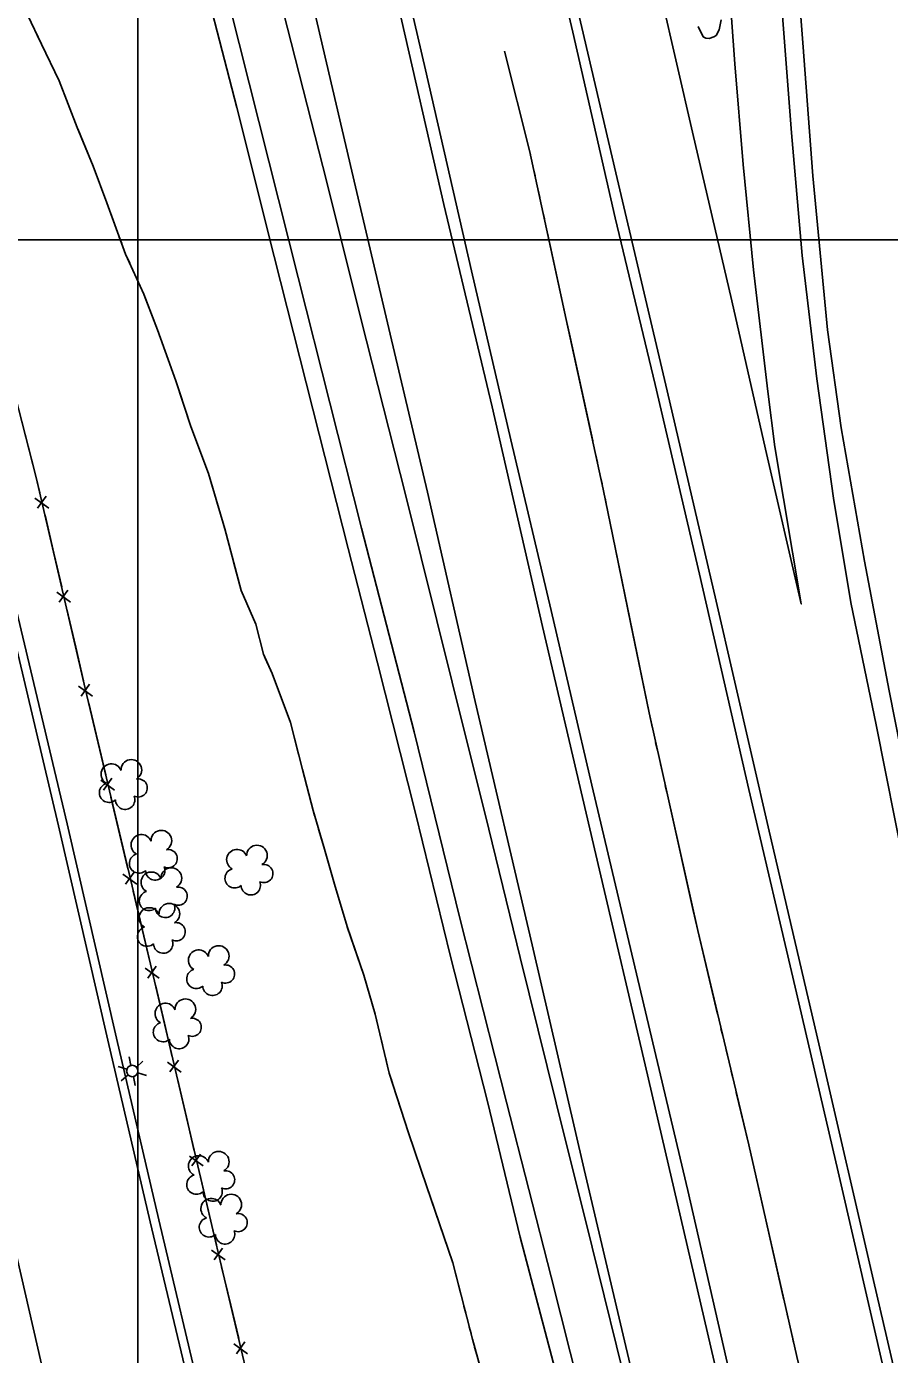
# Model space of a CAD drawing. Extents: x 353423 to 364002, y 127000 to 201942.
# Drawn here: x 361468.1 to 361715.7, y 146680 to 147061.2 of the extents above; entities that cross this region are included whole.
import ezdxf

# ---------------------------------------------------------------- set-up
doc = ezdxf.new("R2010")
doc.units = 0
for name, color, linetype in [('E_DTM_SlopeBottom', 7, 'Continuous'), ('E_DTM_SlopeTop', 7, 'Continuous'), ('E_FEN_Generic', 7, 'Continuous'), ('E_LAND_BrushLine', 7, 'Continuous'), ('E_LAND_TreeLine', 7, 'Continuous'), ('E_STRUCT_WingWall', 7, 'Continuous')]:
    doc.layers.add(name, color=color, linetype=linetype)

msp = doc.modelspace()

# ---------------------------------------------------------------- linework, layer by layer
at = {"layer": 'E_DTM_SlopeBottom'}
for p, q in [((361470.46, 146925.81), (361474.43, 146922.93)), ((361473.64, 146926.37), (361471.19, 146922.95)), ((361476.72, 146898.81), (361480.7, 146895.93)), ((361479.9, 146899.37), (361477.46, 146895.95)), ((361486.16, 146872.38), (361483.73, 146868.95)), ((361482.99, 146871.8), (361486.97, 146868.94)), ((361492.53, 146845.4), (361490.1, 146841.97)), ((361489.35, 146844.83), (361493.34, 146841.97)), ((361495.72, 146817.85), (361499.71, 146814.99)), ((361498.9, 146818.43), (361496.47, 146815)), ((361502.09, 146790.88), (361506.08, 146788.02)), ((361505.27, 146791.45), (361502.84, 146788.02)), ((361508.47, 146763.91), (361512.45, 146761.04)), ((361511.64, 146764.48), (361509.2, 146761.05)), ((361514.79, 146736.92), (361518.77, 146734.06)), ((361517.96, 146737.49), (361515.53, 146734.06)), ((361521.12, 146709.93), (361525.11, 146707.08)), ((361524.29, 146710.51), (361521.86, 146707.08)), ((361527.52, 146682.97), (361531.51, 146680.11)), ((361530.69, 146683.55), (361528.27, 146680.11))]:
    msp.add_line(p, q, dxfattribs=at)
for points in [[(361275.08, 147391.78), (361286.34, 147361.79), (361292.73, 147345.1), (361331.33, 147288.01), (361356.91, 147247.57), (361379.04, 147210.81), (361391.64, 147186.75), (361400.64, 147166.48), (361412.6, 147137.29), (361427.06, 147096.78), (361437.51, 147062.82), (361455.75, 146990.01), (361470.85, 146931.74), (361484.92, 146871.14), (361497.94, 146816), (361510.05, 146764.71), (361522.29, 146712.46), (361531.79, 146672.46)], [(361466.68, 146947.84), (361469.51, 146936.94)], [(361469.51, 146936.94), (361470.85, 146931.74), (361471.88, 146927.32)], [(361473.36, 146920.94), (361475.91, 146909.97)], [(361475.91, 146909.97), (361478.15, 146900.32)], [(361479.63, 146893.95), (361482.18, 146882.97)], [(361482.18, 146882.97), (361484.42, 146873.33)], [(361485.91, 146866.95), (361488.5, 146855.99)], [(361488.5, 146855.99), (361490.77, 146846.35)], [(361492.28, 146839.98), (361494.86, 146829.01)], [(361494.86, 146829.01), (361497.14, 146819.37)], [(361498.65, 146813), (361501.23, 146802.04)], [(361501.23, 146802.04), (361503.51, 146792.4)], [(361505.02, 146786.03), (361507.61, 146775.07)], [(361507.61, 146775.07), (361509.88, 146765.43)], [(361511.38, 146759.05), (361513.95, 146748.08)], [(361513.95, 146748.08), (361516.21, 146738.44)], [(361517.7, 146732.06), (361520.27, 146721.1)], [(361520.27, 146721.1), (361522.29, 146712.46), (361522.53, 146711.46)], [(361524.05, 146705.08), (361526.65, 146694.13)], [(361526.65, 146694.13), (361528.94, 146684.49)]]:
    msp.add_lwpolyline(points, dxfattribs=at)
at = {"layer": 'E_DTM_SlopeTop'}
for points in [[(361652.55, 146629.38), (361628.14, 146733.02), (361613.21, 146797.53), (361596.83, 146867.46), (361583.19, 146927.49), (361572.44, 146972.92), (361562.47, 147015.18), (361553.11, 147055.27), (361541.76, 147103.9), (361528.26, 147162.78), (361518.31, 147205.63), (361508.58, 147246.85), (361497.44, 147294.63), (361489.37, 147330.5), (361482.53, 147358.52), (361471.46, 147406.36)], [(361543.54, 147406.1), (361559.06, 147340.74), (361573.51, 147278.56), (361586.53, 147223.31), (361599.74, 147166.08), (361610.9, 147119.1), (361624.82, 147059.57), (361637.03, 147006.26), (361648.5, 146958.45), (361661.23, 146903.98), (361675.36, 146842.18), (361689.09, 146783.75), (361701.07, 146732.42), (361714.83, 146672.54)], [(361726.12, 146636.99), (361711.15, 146701.23), (361696.12, 146766.23), (361681.23, 146830.16), (361665.99, 146896.25), (361651.92, 146956.59), (361637.22, 147019.15), (361619.37, 147095.34), (361602.2, 147169.27), (361585.99, 147238.83), (361571.06, 147302.75), (361557.14, 147363.12), (361546.56, 147406.78)], [(361759.6, 146633.57), (361748.58, 146685.7), (361739.73, 146727.61), (361729.5, 146775.09), (361720.07, 146819.79), (361711.91, 146860.71), (361704.68, 146895.8), (361699.64, 146925.81), (361694.86, 146960.02), (361690.71, 146995.45), (361687.61, 147030.71), (361684.26, 147074.29), (361680.95, 147121.38), (361677.12, 147170.84), (361673.83, 147215.27), (361669.44, 147277.25), (361664.58, 147343.93), (361659.97, 147404.76)], [(361665.51, 147404.9), (361669.16, 147354.86), (361672.76, 147306.7), (361676.2, 147257.44), (361679, 147216.41), (361682.3, 147172.2), (361685.74, 147125.9), (361688.04, 147094.08), (361690.88, 147056.48), (361693.78, 147018.34), (361697.96, 146974.11), (361701.86, 146945.99), (361708.62, 146907.74), (361715.66, 146870.48), (361723.89, 146828.86), (361733.17, 146784.42), (361741.93, 146744.07), (361753.48, 146688.51), (361763.76, 146639.64)], [(361632.34, 146648.02), (361618.6, 146702.23), (361605.78, 146752.35), (361592.43, 146805.17), (361579.36, 146858.68), (361564.15, 146917.13), (361546.05, 146989.14), (361526.29, 147067.37), (361507.28, 147141.71), (361499.71, 147167.53), (361491.57, 147195.26), (361480.45, 147229.49), (361467.29, 147267.42), (361454.27, 147300.64), (361439.88, 147337.08), (361425.4, 147371.14), (361413.92, 147398.57)], [(361429.47, 147399.5), (361442.42, 147369.83), (361458.67, 147329.72), (361472.78, 147294.29), (361480.71, 147272.77), (361490.7, 147244.05), (361498.01, 147221.85), (361508.35, 147189.79), (361517.07, 147159.86), (361523.72, 147136.49), (361531.45, 147106.64), (361540.62, 147069.82), (361553.07, 147021), (361565.67, 146970.97), (361576.93, 146926.46), (361590.22, 146873), (361600.71, 146830.72), (361609.74, 146793.93), (361620.08, 146752.21), (361630.41, 146710.79), (361640.86, 146668.45)], [(361675.65, 146633.92), (361660.63, 146698.47), (361645.64, 146763.11), (361632.49, 146818.95), (361616.13, 146888.92), (361601.69, 146952.05), (361587.81, 147010.08), (361574.75, 147067.35), (361558.81, 147135.31), (361542.02, 147207.12), (361526.41, 147273.94), (361512.55, 147333.01), (361496.98, 147400.48)], [(361500.09, 147401.03), (361511.07, 147354.09), (361523.61, 147301.15), (361534.36, 147254.89), (361541.54, 147223.83), (361551.32, 147182.7), (361559.38, 147147.46), (361569.66, 147104.43), (361582.53, 147048.77), (361595.82, 146991.03), (361607.08, 146942.55), (361618.64, 146893.5), (361630.28, 146843.42), (361644.36, 146783.94), (361657.83, 146726.99), (361670.41, 146672.19)], [(361408.94, 147397.22), (361425.92, 147356.13), (361439.62, 147323.33), (361450.91, 147294.22), (361461.59, 147265.78), (361472.19, 147235.97), (361480.94, 147209.42), (361488.5, 147185.26), (361496.65, 147158.14), (361506.33, 147122.77), (361515.7, 147087.2), (361528.42, 147037.91), (361539.17, 146995.19), (361552.02, 146944.14), (361560.39, 146911.37), (361568.75, 146878.56), (361579.68, 146835.33), (361589.79, 146794.17), (361600.32, 146752.53), (361609.78, 146713.65), (361620.1, 146674.5)], [(361203.29, 147383.2), (361218.22, 147361.52), (361229.93, 147344.16), (361246.36, 147319.9), (361260.37, 147298.76), (361296.26, 147245.77), (361310.28, 147224.4), (361318.97, 147209.33), (361346.59, 147156.76), (361356.29, 147135.98), (361364.23, 147116.67), (361371.36, 147097.04), (361378.29, 147076.87), (361384.68, 147054.98), (361390.67, 147029.09), (361398.02, 146997.04), (361407.08, 146957.75), (361418.03, 146911.14), (361427.66, 146869.59), (361436.83, 146830.43), (361443.32, 146802.22), (361453.22, 146759.85), (361459.53, 146732.64), (361476.86, 146657.51)], [(361516.32, 146664.26), (361503.54, 146718.06), (361491.42, 146770.22), (361477.24, 146831.68), (361463.23, 146891), (361441.67, 146984.64), (361429.18, 147038.33), (361420.98, 147070.94), (361416.93, 147084.62), (361412.11, 147099.15), (361405.51, 147118.53), (361395.64, 147143.59), (361381.76, 147174.8), (361364.99, 147207.99), (361349.7, 147235.32), (361327.82, 147269.48), (361295.86, 147315.95), (361264.4, 147362.93), (361251.69, 147382.88)], [(361518.75, 146664.83), (361505.98, 146718.64), (361493.86, 146770.78), (361479.67, 146832.25), (361465.67, 146891.56), (361444.11, 146985.21), (361431.61, 147038.91), (361423.39, 147071.6), (361419.31, 147085.36), (361414.48, 147099.95), (361407.85, 147119.39), (361397.94, 147144.55), (361384.02, 147175.87), (361367.19, 147209.17), (361351.85, 147236.61), (361329.9, 147270.87), (361297.93, 147317.36), (361266.49, 147364.29), (361253.8, 147384.23)], [(361596.23, 147301.26), (361605.73, 147259.17), (361616.3, 147214.55), (361625.92, 147173.6), (361634.05, 147137.64), (361642.18, 147104.19), (361650.24, 147069.99), (361659.24, 147030.87), (361670.47, 146982.48), (361680.13, 146939.9), (361690.44, 146895.43), (361682.8, 146940.52), (361680.79, 146956.38), (361676.69, 146991.38), (361673.79, 147021.58), (361671.35, 147050.48), (361669.07, 147082.29), (361666.13, 147122.74), (361662.8, 147160.69), (361659.81, 147206.57), (361657.08, 147241.03), (361653.76, 147287.78), (361650.31, 147335.3)], [(361667.43, 147063.12), (361666.85, 147060.24), (361665.98, 147058.62), (361665.35, 147058.22), (361663.95, 147057.72), (361663.05, 147057.86), (361662.29, 147058.24), (361662.04, 147058.7), (361661.37, 147059.94), (361660.85, 147061.23)]]:
    msp.add_lwpolyline(points, dxfattribs=at)
at = {"layer": 'E_FEN_Generic'}
for centre, radius, start, end in [((361492.4, 146846.56), 2.97, 21.387, 242.6209), ((361498.13, 146847.76), 2.97, 299.0378, 182.0111), ((361491.72, 146841.22), 2.78, 104.3579, 312.1309), ((361500.1, 146842.6), 2.61, 243.743, 101.6757), ((361496.37, 146839.22), 2.78, 181.0349, 22.0459), ((361506.75, 146827.45), 2.97, 299.0378, 182.0111), ((361501.02, 146826.25), 2.97, 21.387, 242.6209), ((361534.19, 146823.18), 2.97, 299.0378, 182.0111), ((361500.34, 146820.92), 2.78, 104.3579, 312.1309), ((361508.72, 146822.29), 2.61, 243.743, 101.6757), ((361528.46, 146821.98), 2.97, 21.387, 242.6209), ((361504.99, 146818.91), 2.78, 181.0349, 22.0459), ((361509.61, 146816.7), 2.97, 299.0378, 182.0111), ((361527.78, 146816.65), 2.78, 104.3579, 312.1309), ((361536.16, 146818.02), 2.61, 243.743, 101.6757), ((361503.88, 146815.5), 2.97, 21.387, 242.6209), ((361532.43, 146814.64), 2.78, 181.0349, 22.0459), ((361503.2, 146810.17), 2.78, 104.3579, 312.1309), ((361511.58, 146811.54), 2.61, 243.743, 101.6757), ((361503.31, 146805.26), 2.97, 21.387, 242.6209), ((361507.85, 146808.16), 2.78, 181.0349, 22.0459), ((361509.04, 146806.47), 2.97, 299.0378, 182.0111), ((361511.01, 146801.31), 2.61, 243.743, 101.6757), ((361502.63, 146799.93), 2.78, 104.3579, 312.1309), ((361507.28, 146797.92), 2.78, 181.0349, 22.0459), ((361517.47, 146793.12), 2.97, 21.387, 242.6209), ((361523.2, 146794.33), 2.97, 299.0378, 182.0111), ((361516.8, 146787.79), 2.78, 104.3579, 312.1309), ((361525.18, 146789.17), 2.61, 243.743, 101.6757), ((361521.44, 146785.78), 2.78, 181.0349, 22.0459), ((361507.9, 146777.83), 2.97, 21.387, 242.6209), ((361513.63, 146779.04), 2.97, 299.0378, 182.0111), ((361507.22, 146772.5), 2.78, 104.3579, 312.1309), ((361515.6, 146773.88), 2.61, 243.743, 101.6757), ((361511.87, 146770.49), 2.78, 181.0349, 22.0459), ((361517.49, 146734.06), 2.97, 21.387, 242.6209), ((361523.22, 146735.26), 2.97, 299.0378, 182.0111), ((361516.81, 146728.73), 2.78, 104.3579, 312.1309), ((361525.19, 146730.1), 2.61, 243.743, 101.6757), ((361521.46, 146726.72), 2.78, 181.0349, 22.0459), ((361521.07, 146721.77), 2.97, 21.387, 242.6209), ((361526.8, 146722.97), 2.97, 299.0378, 182.0111), ((361528.78, 146717.81), 2.61, 243.743, 101.6757), ((361520.4, 146716.44), 2.78, 104.3579, 312.1309), ((361525.04, 146714.43), 2.78, 181.0349, 22.0459)]:
    msp.add_arc(centre, radius, start, end, dxfattribs=at)
at = {"layer": 'E_LAND_BrushLine'}
for p, q in [((361498.03, 146762.93), (361497.51, 146765.4)), ((361496.8, 146761.87), (361494.31, 146762.67)), ((361499.65, 146762.42), (361501.47, 146764.14)), ((361497.2, 146760.22), (361495.24, 146758.51)), ((361498.72, 146759.73), (361499.26, 146757.18)), ((361499.99, 146760.82), (361502.44, 146760.01))]:
    msp.add_line(p, q, dxfattribs=at)
msp.add_circle((361498.4, 146761.33), 1.64, dxfattribs=at)
at = {"layer": 'E_LAND_TreeLine'}
for p, q in [((361500, 147000), (361500, 149500)), ((361500, 145000), (361500, 148000)), ((358000, 147000), (363000, 147000)), ((359000, 147000), (363000, 147000))]:
    msp.add_line(p, q, dxfattribs=at)
at = {"layer": 'E_STRUCT_WingWall'}
for points in [[(361602.93, 146659.4), (361596.04, 146684.39), (361590.4, 146706.24), (361582.99, 146728.07), (361577.67, 146743.58), (361572.15, 146760.68), (361568.12, 146777.68), (361564.86, 146788.89), (361560.1, 146802.79), (361556.41, 146815), (361553.4, 146825.65), (361550.31, 146836.16), (361547.23, 146847.86), (361543.81, 146861.42), (361538.51, 146875.41), (361536.02, 146881.03), (361533.88, 146889.59), (361529.69, 146899.28), (361524.94, 146916.95), (361520.3, 146932.86), (361515.23, 146946.4), (361510.89, 146959.49), (361505.65, 146974.13), (361501.68, 146984.31), (361496.48, 146995.88), (361491.07, 147010.57), (361487.19, 147021.11), (361482.59, 147032.21), (361477.43, 147045.6), (361472.35, 147056.15), (361468.41, 147064.37)], [(361482.74, 147031.84), (361482.59, 147032.21), (361477.43, 147045.6), (361472.35, 147056.15), (361471.14, 147058.68)], [(361753.88, 146397.14), (361747.68, 146429.28), (361735.06, 146482.67), (361723.63, 146531.72), (361711.38, 146582.56), (361700.52, 146632.81), (361689.15, 146679.39), (361675.36, 146740.14), (361660.7, 146801.66), (361646.73, 146864.2), (361633.6, 146928.35), (361622.96, 146977.09), (361612.45, 147025.61), (361605.24, 147054.09)], [(361612.69, 147024.5), (361612.45, 147025.61), (361605.24, 147054.09)], [(361493.28, 147004.55), (361491.07, 147010.57), (361487.19, 147021.11), (361482.74, 147031.84)], [(361614.03, 147018.32), (361613.58, 147020.38)], [(361615.37, 147012.15), (361614.92, 147014.21)], [(361616.7, 147005.98), (361616.26, 147008.04)], [(361624.07, 146972.04), (361622.96, 146977.09), (361617.6, 147001.87)], [(361495.38, 146998.87), (361494.68, 147000.76)], [(361497.66, 146993.26), (361496.83, 146995.1)], [(361500.14, 146987.74), (361499.31, 146989.58)], [(361511.86, 146956.57), (361510.89, 146959.49), (361505.65, 146974.13), (361501.78, 146984.05)], [(361630.58, 146942.22), (361624.07, 146972.04)], [(361521.45, 146928.93), (361520.3, 146932.86), (361515.23, 146946.4), (361511.86, 146956.57)], [(361631.92, 146936.05), (361631.48, 146938.1)], [(361633.27, 146929.88), (361632.82, 146931.93)], [(361634.56, 146923.69), (361634.13, 146925.76)], [(361523.15, 146923.11), (361522.58, 146925.05)], [(361524.84, 146917.3), (361524.28, 146919.24)], [(361641.52, 146889.66), (361635.4, 146919.57)], [(361526.42, 146911.45), (361525.9, 146913.4)], [(361536.56, 146879.82), (361536.02, 146881.03), (361533.88, 146889.59), (361529.69, 146899.28), (361527.47, 146907.55)], [(361647.72, 146859.77), (361646.73, 146864.2), (361641.52, 146889.66)], [(361546.13, 146852.22), (361543.81, 146861.42), (361538.51, 146875.41), (361536.56, 146879.82)], [(361649.09, 146853.61), (361648.63, 146855.66)], [(361650.47, 146847.45), (361650.01, 146849.5)], [(361547.62, 146846.36), (361547.23, 146847.86), (361547.12, 146848.31)], [(361549.16, 146840.5), (361548.65, 146842.45)], [(361651.85, 146841.28), (361651.39, 146843.34)], [(361550.75, 146834.66), (361550.31, 146836.16), (361550.19, 146836.6)], [(361659.42, 146807.39), (361652.76, 146837.18)], [(361560.13, 146802.7), (361560.1, 146802.79), (361556.41, 146815), (361553.4, 146825.65), (361551.89, 146830.79)], [(361666.41, 146777.68), (361660.7, 146801.66), (361659.42, 146807.39)], [(361568.82, 146774.76), (361568.12, 146777.68), (361564.86, 146788.89), (361560.13, 146802.7)], [(361667.88, 146771.54), (361667.39, 146773.58)], [(361570.21, 146768.87), (361569.75, 146770.84)], [(361669.34, 146765.39), (361668.85, 146767.44)], [(361571.61, 146762.98), (361571.14, 146764.94)], [(361573.29, 146757.16), (361572.67, 146759.08)], [(361670.81, 146759.25), (361670.32, 146761.3)], [(361678.7, 146725.43), (361675.36, 146740.14), (361671.78, 146755.15)], [(361583.83, 146725.58), (361582.99, 146728.07), (361577.67, 146743.58), (361574.53, 146753.32)], [(361592.61, 146697.68), (361590.4, 146706.24), (361583.83, 146725.58)], [(361685.46, 146695.66), (361678.7, 146725.43)], [(361594.12, 146691.81), (361593.61, 146693.77)], [(361686.85, 146689.5), (361686.39, 146691.55)], [(361595.63, 146685.95), (361595.13, 146687.9)], [(361688.25, 146683.34), (361687.79, 146685.4)], [(361597.22, 146680.1), (361596.68, 146682.05)]]:
    msp.add_lwpolyline(points, dxfattribs=at)

doc.saveas('drawing.dxf')
